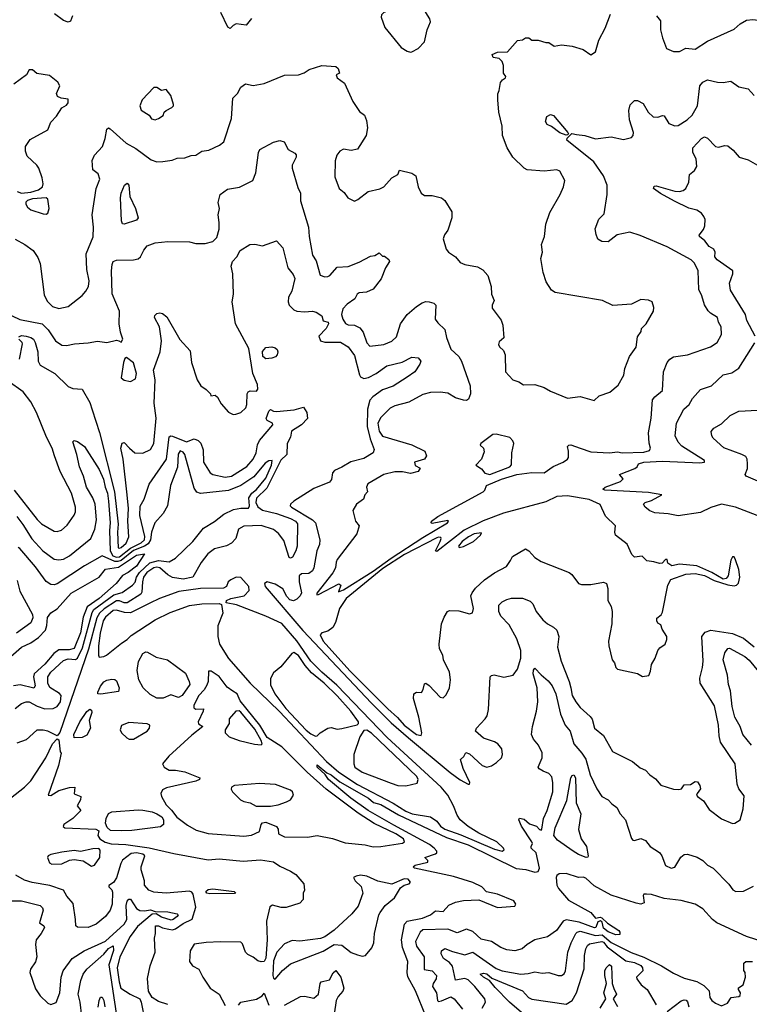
# Model space of a CAD drawing. Extents: x 1552033 to 1694788, y 811965 to 917215.
# Tile 401 of 632: x 1647424 to 1652113, y 842270 to 848599. Entities that reach past the tile are written whole.
import ezdxf

# ---------------------------------------------------------------- set-up
doc = ezdxf.new("R2010")
doc.units = 0

msp = doc.modelspace()

# ---------------------------------------------------------------- linework, layer by layer
at = {"layer": '0CON20XD'}
for points in [[(1649935, 848390), (1649945, 848393.3), (1649985, 848413.8), (1650025, 848457.5), (1650042, 848535), (1650063.8, 848585), (1650060, 848605), (1650033.3, 848645), (1650013.9, 848663.9), (1649975, 848666.2), (1649955, 848680), (1649935, 848684.3), (1649843.6, 848676.4), (1649763.9, 848646.1), (1649750, 848630), (1649747.5, 848615), (1649769.7, 848549.7), (1649875, 848421.2), (1649915, 848396.2), (1649935, 848390)], [(1647395, 847188.8), (1647456.2, 847155), (1647511.4, 847115), (1647540.3, 847070.3), (1647555, 847032.5), (1647580.5, 846830.5), (1647600, 846790), (1647634, 846755), (1647675, 846741.9), (1647736.2, 846755), (1647825, 846825.6), (1647850, 846855), (1647865.7, 846885), (1647870.3, 846920.3), (1647854.4, 846994.4), (1647851.1, 847095), (1647896.4, 847203.6), (1647897.8, 847265), (1647889.2, 847345), (1647915.6, 847515), (1647938.8, 847575), (1647928.8, 847608.8), (1647894.4, 847635), (1647890, 847695), (1647905, 847728.8), (1647955.8, 847785), (1647973.3, 847835), (1647985, 847896.7), (1647995, 847903.8), (1648005, 847898.8), (1648108.9, 847805), (1648171.3, 847771.3), (1648268.3, 847698.3), (1648305, 847686.6), (1648342.9, 847687.1), (1648402.8, 847697.2), (1648435, 847709.2), (1648485, 847711.4), (1648525, 847726.2), (1648555, 847727.9), (1648595, 847753.8), (1648638.4, 847761.6), (1648707, 847793), (1648735, 847813.8), (1648785.6, 847965), (1648794.4, 848095), (1648824, 848125), (1648846, 848165), (1648875, 848186.9), (1648925, 848177.1), (1648995, 848188.6), (1649125, 848242.5), (1649215, 848245.6), (1649251.7, 848258.3), (1649285, 848280), (1649365, 848304), (1649455, 848297.5), (1649470, 848285), (1649480, 848255), (1649457.5, 848245), (1649464, 848225), (1649512, 848192), (1649565, 848072.5), (1649608.3, 848008.3), (1649638.8, 847985), (1649652.3, 847952.3), (1649659.2, 847905), (1649650, 847855), (1649595, 847767.5), (1649555, 847758), (1649505, 847767.5), (1649482, 847755), (1649462, 847728), (1649451.4, 847691.4), (1649448.3, 847588.3), (1649476, 847515), (1649508.3, 847488.3), (1649532.5, 847455), (1649575, 847433.8), (1649597.3, 847442.7), (1649662.5, 847495), (1649738.3, 847511.7), (1649765, 847524), (1649815, 847583.3), (1649853.3, 847605), (1649865, 847632.5), (1649945, 847613.3), (1649970, 847595), (1649984, 847525), (1650005, 847483.8), (1650025, 847470), (1650075, 847469.2), (1650134.2, 847454.2), (1650155, 847436.7), (1650201.2, 847365), (1650202, 847325), (1650175, 847247.5), (1650152.9, 847217.1), (1650145, 847190), (1650164.5, 847124.5), (1650179.2, 847105), (1650225.5, 847075.5), (1650255, 847038), (1650285, 847025.8), (1650365, 847011.2), (1650400.5, 846990.5), (1650433.3, 846955), (1650454, 846885), (1650455.9, 846835.9), (1650473.8, 846795), (1650460, 846765), (1650461.2, 846745), (1650517, 846667), (1650529.2, 846635), (1650535.8, 846555), (1650505, 846529.2), (1650501.3, 846511.3), (1650507, 846497), (1650532.3, 846472.3), (1650543.3, 846445), (1650546.2, 846335), (1650593.9, 846283.9), (1650631.7, 846271.7), (1650661.7, 846251.7), (1650734.2, 846254.2), (1650795, 846236), (1650835, 846212.5), (1650945, 846166), (1651025, 846177.5), (1651115, 846152.5), (1651148.6, 846181.4), (1651215.4, 846204.6), (1651270, 846250), (1651306.6, 846313.4), (1651313, 846357), (1651342.9, 846435), (1651386.6, 846493.4), (1651395, 846560), (1651416.7, 846595), (1651420, 846615), (1651450, 846645), (1651497.5, 846725), (1651499.3, 846749.3), (1651487.5, 846785), (1651465, 846797.5), (1651415, 846800), (1651355, 846770), (1651235, 846761.2), (1651170, 846795), (1650865, 846846.7), (1650841.7, 846861.7), (1650806.2, 846915), (1650788, 846975), (1650773.8, 847065), (1650783.8, 847105), (1650778, 847155), (1650795.8, 847205), (1650805.8, 847285), (1650830, 847360), (1650897.1, 847475), (1650919.2, 847525), (1650928.1, 847565), (1650895, 847626.7), (1650875, 847633.3), (1650795, 847625.8), (1650684.5, 847634.5), (1650666.2, 847645), (1650593.8, 847715), (1650556, 847775), (1650525.8, 847855), (1650524.2, 847915), (1650503.3, 848005), (1650496, 848085), (1650496.4, 848123.6), (1650506, 848145), (1650514.2, 848195), (1650526.8, 848213.2), (1650545.8, 848225), (1650548.8, 848235), (1650533.3, 848255), (1650533.1, 848305), (1650525, 848330), (1650505, 848350), (1650467, 848357), (1650460, 848375), (1650495, 848391.2), (1650558, 848392), (1650622.5, 848465), (1650655, 848470), (1650675, 848482.5), (1650695, 848482.5), (1650715, 848467.5), (1650755, 848467.5), (1650805, 848452.5), (1650825, 848452.5), (1650858.3, 848428.3), (1650905, 848438.8), (1650975, 848430), (1651045, 848406.7), (1651095, 848372.5), (1651125, 848392.5), (1651145, 848467.5), (1651185.5, 848544.5), (1651220.8, 848635)], [(1647763.2, 848625), (1647750, 848590), (1647735, 848582.7), (1647705, 848593.5), (1647647.9, 848637.9)], [(1648913.1, 848606.9), (1648880, 848565), (1648815, 848572.5), (1648795, 848562.5), (1648777, 848543), (1648761.7, 848551.7), (1648716.2, 848645)], [(1651516.2, 848625), (1651542.4, 848592.4), (1651541.1, 848535), (1651553.8, 848483.8), (1651580, 848415), (1651625, 848395.6), (1651664.2, 848395.8), (1651705, 848415.8), (1651765, 848409.2), (1651845, 848462), (1652015, 848537.5), (1652055, 848573.8), (1652095, 848596.2), (1652135, 848600), (1652241.7, 848588.3), (1652276.4, 848623.6)], [(1647408.6, 847495), (1647435, 847483.8), (1647495, 847490.9), (1647545, 847504.7), (1647570, 847525), (1647574, 847545), (1647567.3, 847582.7), (1647548, 847645), (1647534, 847665), (1647471.7, 847721.7), (1647460.8, 847755), (1647461.2, 847785), (1647490.9, 847829.1), (1647605, 847891.2), (1647625, 847940), (1647660.3, 847979.7), (1647695, 848033.3), (1647725, 848050), (1647736.1, 848063.9), (1647735, 848087.5), (1647690, 848095), (1647666.7, 848106.7), (1647661.2, 848125), (1647681.2, 848175), (1647668.1, 848198.1), (1647615, 848240), (1647535, 848253.3), (1647507, 848277), (1647485, 848277.5), (1647467.5, 848245), (1647386.7, 848185)], [(1647322.4, 846722.4), (1647425, 846672.7), (1647567.9, 846645), (1647606.1, 846605), (1647655, 846534.3), (1647695, 846508.1), (1647725, 846504.4), (1647775.6, 846515.6), (1647865, 846521.4), (1647925, 846532.5), (1647985, 846524.2), (1648045, 846538.8), (1648060, 846535), (1648075, 846527.5), (1648085.7, 846545), (1648071.3, 846591.3), (1648063.9, 846645), (1648064.3, 846725), (1648017.2, 846837.2), (1648014.7, 846985), (1648017.8, 847025), (1648025.6, 847044.4), (1648046.4, 847053.6), (1648155, 847055.5), (1648185, 847061.8), (1648200.6, 847075), (1648221.7, 847118.3), (1648244.1, 847145.9), (1648294.1, 847165.9), (1648375, 847173.8), (1648515, 847171.1), (1648555, 847161.8), (1648615, 847161.8), (1648665, 847174.4), (1648690.8, 847199.2), (1648705, 847252.5), (1648706.8, 847295), (1648700, 847345), (1648708.5, 847385), (1648699.3, 847425), (1648712.5, 847475), (1648759.3, 847510.7), (1648836.1, 847523.9), (1648896.8, 847553.2), (1648921.2, 847565), (1648942.1, 847615), (1648957.6, 847745), (1648967.1, 847765), (1649055, 847812.9), (1649095, 847822), (1649122.5, 847815), (1649150, 847765), (1649192.3, 847742.3), (1649201.2, 847731.2), (1649200, 847715), (1649175.6, 847665), (1649174.4, 847644.4), (1649211.1, 847521.1), (1649227.8, 847485), (1649228.8, 847435), (1649280, 847265), (1649284.6, 847205), (1649306.5, 847085), (1649329.7, 847049.7), (1649355, 846956.2), (1649385, 846945.7), (1649405, 846948.6), (1649418, 846955), (1649465, 847008.1), (1649535, 847012.5), (1649605, 847040), (1649678.8, 847078.8), (1649705.8, 847084.2), (1649735, 847100), (1649755, 847080), (1649768.3, 847078.3), (1649797.1, 847057.1), (1649800, 847045), (1649775.7, 847005), (1649747.4, 846932.6), (1649695, 846866.2), (1649651.7, 846848.3), (1649605, 846844.4), (1649593.3, 846835), (1649576.9, 846805), (1649528.9, 846771.1), (1649500.2, 846739.8), (1649492.7, 846705), (1649500.7, 846675), (1649517.1, 846647.1), (1649535, 846637.1), (1649576.5, 846636.5), (1649609.3, 846619.3), (1649630.3, 846590.2), (1649655, 846522), (1649675, 846500), (1649765, 846510.5), (1649815, 846531.9), (1649845, 846560.8), (1649871.5, 846645), (1649914.7, 846705.3), (1649973.4, 846756.6), (1650010, 846780), (1650035, 846787.5), (1650055.9, 846785.9), (1650085, 846778), (1650097.5, 846765), (1650094.6, 846674.6), (1650110.2, 846650.2), (1650155, 846608.8), (1650165.7, 846555.7), (1650195, 846482), (1650245, 846433.5), (1650262.4, 846405), (1650319.7, 846245), (1650321.5, 846195), (1650309.1, 846160.9), (1650295, 846151.9), (1650275.7, 846154.3), (1650225, 846169.1), (1650175, 846198.2), (1650125, 846205.6), (1650065, 846202.2), (1650015, 846190.6), (1649925, 846140), (1649835, 846117.5), (1649805, 846103.3), (1649745, 846043.1), (1649726.1, 846005), (1649733.8, 845955), (1649755, 845923.3), (1649945, 845865.5), (1650027.5, 845825), (1650038.8, 845795), (1650025.7, 845774.3), (1649962, 845755), (1649965, 845733.8), (1649997, 845717), (1649983.9, 845696.1), (1649935, 845682.9), (1649885, 845693.1), (1649835, 845693.1), (1649765, 845676.9), (1649662, 845615), (1649653.1, 845595), (1649658.1, 845565), (1649641.4, 845545), (1649632.9, 845517.1), (1649587.5, 845485), (1649565.8, 845445), (1649581.2, 845375), (1649605.8, 845345), (1649590, 845295), (1649465, 845128.8), (1649457.2, 845112.8), (1649453.3, 845075), (1649436.9, 845043.1), (1649333.8, 844913.8), (1649333.3, 844903.3), (1649345, 844903.8), (1649475, 844972.5), (1649486.7, 844965), (1649471.7, 844921.7), (1649505, 844933.8), (1649695.6, 845054.4), (1649812.1, 845137.9), (1650015, 845270.8), (1650172.5, 845365), (1650180, 845375), (1650175, 845380), (1650075, 845361.2), (1650067.5, 845365), (1650071.2, 845375), (1650112, 845405), (1650403.3, 845565), (1650413.3, 845575), (1650424, 845605), (1650520.6, 845645), (1650618.6, 845675), (1650715, 845688.5), (1650795, 845687.2), (1650852, 845728), (1650916.9, 845755), (1650944.2, 845775), (1650950, 845785), (1650950, 845825), (1650944, 845855), (1650952.5, 845865), (1650966.8, 845866.8), (1651025, 845845.8), (1651095, 845821.4), (1651215, 845814.2), (1651265, 845820.6), (1651295, 845815.7), (1651435, 845819.5), (1651470.7, 845829.3), (1651476.7, 845845), (1651468.3, 845878.3), (1651465.7, 845944.3), (1651483, 846037), (1651490, 846155), (1651505.8, 846175), (1651555.6, 846215), (1651560.6, 846335), (1651585, 846395.8), (1651601.7, 846418.3), (1651625, 846433.1), (1651715, 846444.3), (1651863.1, 846496.9), (1651906, 846525), (1651934.3, 846575), (1651932.5, 846625), (1651915.6, 846655), (1651907.8, 846685), (1651862.4, 846712.4), (1651847.9, 846727.9), (1651825.5, 846765.5), (1651807.8, 846825), (1651787.8, 846865), (1651783.3, 846985), (1651761.1, 847035), (1651738.9, 847055), (1651585, 847138.4), (1651411.7, 847211.7), (1651345, 847233.1), (1651264.5, 847215.5), (1651205, 847172), (1651164.3, 847174.3), (1651139.5, 847189.5), (1651127.7, 847217.7), (1651122, 847255), (1651145, 847316.7), (1651179.5, 847350.5), (1651198.5, 847475), (1651199.5, 847535), (1651175.3, 847595.3), (1651113.3, 847685), (1650940, 847825), (1650941.2, 847838.8), (1650973, 847867), (1651001.2, 847861.2), (1651055, 847854.2), (1651125, 847832.5), (1651225, 847845.5), (1651305, 847828.5), (1651355, 847841.4), (1651365.7, 847855), (1651368.1, 847875), (1651341.8, 847955), (1651337.5, 848015), (1651347.9, 848052.1), (1651375, 848080), (1651395, 848080), (1651431.4, 848061.4), (1651462.9, 848005), (1651495, 847975.7), (1651525, 847971.9), (1651555, 847984.2), (1651565, 847982), (1651595, 847933.1), (1651635, 847917.5), (1651655, 847918.9), (1651712.9, 847955), (1651745.6, 847985), (1651779.5, 848045), (1651795.4, 848175), (1651815, 848198.5), (1651845, 848212.2), (1651907.7, 848197.7), (1651945, 848195.8), (1651995, 848204), (1652045, 848167.5), (1652105, 848154.3), (1652145, 848113.1)], [(1648295, 847956.7), (1648315, 847963.3), (1648345, 847982.5), (1648353.3, 848005), (1648365, 848016.7), (1648402.5, 848035), (1648412.5, 848045), (1648413.3, 848055), (1648395, 848112.5), (1648365, 848150), (1648335, 848143.3), (1648305, 848162.5), (1648287, 848163), (1648210, 848085), (1648196.7, 848045), (1648205, 848017.5), (1648255.9, 847985.9), (1648271.7, 847961.7), (1648295, 847956.7)], [(1650935, 847857.5), (1650895, 847871.4), (1650842.3, 847912.3), (1650813.3, 847925), (1650804, 847945), (1650812.5, 847977.5), (1650835, 847990), (1650855, 847983.3), (1650947.5, 847875), (1650950, 847865), (1650945, 847860), (1650935, 847857.5)], [(1652149.6, 846565), (1652097.1, 846665), (1652087.5, 846705), (1651991.4, 846861.4), (1651985.4, 846905), (1652007.5, 846965), (1652006.7, 846985), (1651905.6, 847055), (1651891.4, 847075), (1651894.2, 847105), (1651885.7, 847125), (1651855, 847140.6), (1651827.5, 847177.5), (1651792, 847205), (1651790, 847215), (1651818.5, 847251.5), (1651826.9, 847275), (1651829.4, 847315), (1651819.5, 847335), (1651805, 847355.4), (1651775, 847374.6), (1651725, 847387.3), (1651632, 847432), (1651541.5, 847481.5), (1651497.6, 847515), (1651501.2, 847528.8), (1651515, 847531.2), (1651635, 847497.7), (1651664.4, 847495.6), (1651688.7, 847501.3), (1651705.8, 847514.2), (1651723.8, 847555), (1651728.8, 847605), (1651759.7, 847630.3), (1651775.7, 847655), (1651771.4, 847705), (1651750, 847745), (1651750, 847775), (1651806, 847835), (1651825.7, 847845.7), (1651845, 847838), (1651895, 847783.8), (1651915, 847780), (1651955, 847791.4), (1651975, 847787.5), (1652009.7, 847759.7), (1652047.5, 847715), (1652105, 847698), (1652165, 847664.4)], [(1648095, 847284.1), (1648085, 847288.2), (1648077.3, 847307.3), (1648071.4, 847455), (1648076.9, 847485), (1648097.8, 847535), (1648115, 847549.2), (1648124.4, 847535), (1648132.1, 847462.1), (1648167.1, 847385), (1648185.7, 847325), (1648175, 847310.5), (1648095, 847284.1)], [(1647595, 847350), (1647605, 847356.7), (1647614.2, 847385), (1647605.6, 847445), (1647595, 847454.2), (1647506.8, 847446.8), (1647475, 847438.2), (1647463.9, 847426.1), (1647463.8, 847413.8), (1647474.4, 847395), (1647495, 847376.9), (1647575, 847350.8), (1647595, 847350)], [(1647418.9, 846561.1), (1647435, 846568.3), (1647465.8, 846564.2), (1647495, 846556.8), (1647511.8, 846545), (1647523.8, 846525), (1647540.5, 846465), (1647542.2, 846405), (1647555, 846378.9), (1647650.6, 846325), (1647735, 846240.6), (1647765, 846229.4), (1647825.7, 846225), (1647875, 846138.1), (1647888.9, 846091.1), (1647936.7, 845945), (1648034.2, 845565), (1648056.2, 845356.2), (1648051.9, 845305), (1648057.5, 845205), (1648065, 845201.8), (1648075, 845207.5), (1648107.5, 845235), (1648126, 845275), (1648118, 845375), (1648122.5, 845457.5), (1648115.6, 845544.4), (1648088.2, 845775), (1648074.2, 845845.8), (1648083.1, 845876.9), (1648095, 845881.2), (1648130, 845845), (1648164.5, 845814.5), (1648215, 845813.5), (1648265, 845836.9), (1648286.9, 845875), (1648301.9, 846038.1), (1648288.7, 846135), (1648295.3, 846285.3), (1648283.8, 846346.2), (1648325.6, 846465), (1648334.5, 846535), (1648321.4, 846625), (1648291.3, 846685), (1648293.1, 846696.9), (1648305, 846710), (1648325, 846715.5), (1648340.9, 846710.9), (1648370, 846690), (1648453.9, 846543.9), (1648519.7, 846469.8), (1648527.4, 846395), (1648565, 846284), (1648587.5, 846245), (1648623, 846223), (1648650, 846195), (1648651.7, 846181.7), (1648680, 846185), (1648695, 846172.5), (1648719.3, 846129.3), (1648765, 846077.5), (1648795, 846062.5), (1648813, 846063), (1648845.8, 846074.2), (1648877.5, 846105), (1648884.2, 846125), (1648885.5, 846194.5), (1648891.8, 846208.2), (1648905, 846213.3), (1648945, 846211.4), (1648955.3, 846224.7), (1648951.2, 846255), (1648922, 846325), (1648896.7, 846485), (1648811.2, 846645), (1648790.3, 846785), (1648797.2, 846835), (1648794.7, 846964.7), (1648783.6, 847015), (1648791.4, 847045), (1648819.2, 847075), (1648840, 847115), (1648902.5, 847155), (1648935, 847156.2), (1648985, 847146.2), (1649075, 847177.5), (1649115, 847132.5), (1649147.8, 847005), (1649181.7, 846961.7), (1649191.9, 846935), (1649173.1, 846855), (1649151.7, 846815), (1649149.8, 846785), (1649156.1, 846765), (1649185, 846734.6), (1649205, 846725.9), (1649255, 846721.9), (1649305, 846726.5), (1649329.8, 846719.8), (1649365, 846695.8), (1649374.5, 846664.5), (1649405.7, 846655), (1649408.5, 846645), (1649394.3, 846615), (1649346.7, 846565), (1649358, 846535), (1649385, 846526.5), (1649485, 846526.2), (1649535, 846496), (1649575, 846440), (1649607.3, 846317.3), (1649615, 846304.4), (1649635, 846293.8), (1649665, 846300), (1649715, 846324.3), (1649784.2, 846375), (1649882.4, 846397.6), (1649945, 846429.4), (1649985, 846426.7), (1650002.5, 846405), (1649995.6, 846385), (1649964.1, 846335.9), (1649915, 846300.6), (1649825, 846244.1), (1649755, 846220.3), (1649692.8, 846175), (1649675, 846152.7), (1649659.5, 846095), (1649657.1, 845985), (1649677, 845905), (1649702.5, 845837.5), (1649696.2, 845815), (1649635, 845778.4), (1649552, 845758), (1649495, 845723.1), (1649447.4, 845702.6), (1649434, 845686), (1649426.9, 845643.1), (1649413.8, 845626.2), (1649315, 845585.3), (1649185, 845505.3), (1649164.4, 845485), (1649162.5, 845475), (1649171.2, 845465), (1649305.5, 845385.5), (1649325.3, 845365), (1649353.3, 845255), (1649351.6, 845225), (1649333.8, 845186.2)], [(1647422.5, 846417.5), (1647441.2, 846515), (1647440, 846525), (1647417.5, 846545)], [(1652192.1, 845402.1), (1652024, 845466), (1651935, 845484.7), (1651865, 845462.7), (1651798.9, 845431.1), (1651655, 845409.8), (1651592.3, 845422.3), (1651505, 845428.9), (1651472.5, 845442.5), (1651442.5, 845465), (1651432.5, 845485), (1651442.5, 845495), (1651485, 845509.4), (1651550, 845545), (1651465, 845560.6), (1651185, 845574.2), (1651172.3, 845582.3), (1651186.7, 845595), (1651285, 845630), (1651301.7, 845648.3), (1651277.5, 845675), (1651377.5, 845715), (1651392.5, 845725), (1651400, 845745), (1651435, 845754.4), (1651555, 845760.6), (1651795, 845750.5), (1651824, 845755), (1651824.2, 845765), (1651678.5, 845858.5), (1651654.5, 845884.5), (1651636.8, 845925), (1651644.6, 846005), (1651691.5, 846095), (1651725.6, 846125), (1651746.9, 846165), (1651798.7, 846221.3), (1651870, 846245), (1651945, 846315.6), (1652000.2, 846329.8), (1652045, 846358.6), (1652147.2, 846522.8)], [(1649005, 846418.9), (1648986.7, 846435), (1648983.7, 846466.3), (1649005, 846492.1), (1649045, 846496.2), (1649065, 846491.1), (1649079.2, 846479.2), (1649083.3, 846465), (1649079.1, 846445), (1649067.4, 846432.6), (1649045, 846424), (1649005, 846418.9)], [(1648135, 846274), (1648168.8, 846291.2), (1648175.4, 846325), (1648155, 846393.8), (1648111.2, 846428.8), (1648099.3, 846420.7), (1648090, 846395), (1648076.4, 846296.4), (1648095, 846281.2), (1648135, 846274)], [(1647389.1, 845575), (1647536.2, 845386.2), (1647565, 845359.6), (1647645, 845311.4), (1647665, 845309.4), (1647692.4, 845317.6), (1647728.9, 845351.1), (1647775, 845414.2), (1647783.5, 845435), (1647783.6, 845465), (1647756.1, 845555), (1647684.7, 845694.7), (1647646.7, 845795), (1647632.2, 845845), (1647596.8, 845915), (1647532.6, 846075), (1647495, 846143.8), (1647446.6, 846206.6), (1647349.6, 846275)], [(1647404.7, 845405), (1647444.9, 845354.9), (1647502.5, 845262.5), (1647572.9, 845185), (1647645, 845131.5), (1647675, 845126.8), (1647705, 845132.7), (1647745, 845153.9), (1647881.5, 845265), (1647907.2, 845325), (1647917.8, 845385), (1647910, 845485), (1647894.8, 845525), (1647852.7, 845595), (1647833.9, 845665), (1647807.6, 845725), (1647791.8, 845805), (1647766.2, 845885), (1647775, 845893.8), (1647795, 845888), (1647840, 845855), (1647935, 845707.1), (1647963.3, 845645), (1647972.5, 845595), (1647988, 845555), (1647994, 845505), (1648005.1, 845365.1), (1648000.3, 845315), (1648005.8, 845185), (1648022.5, 845152.5), (1648045, 845144.4), (1648065, 845146.3), (1648135, 845202.8), (1648205, 845235.6), (1648226.1, 845255), (1648227.6, 845277.7), (1648196.7, 845413.3), (1648198, 845472), (1648223, 845517), (1648256.7, 845613.3), (1648367.5, 845775), (1648385, 845917.1), (1648395, 845924.5), (1648405, 845922.7), (1648495, 845884.8), (1648545, 845905.5), (1648570.8, 845895), (1648587.4, 845877.4), (1648603.8, 845833.8), (1648604.5, 845755), (1648647.4, 845687.4), (1648665.8, 845675.8), (1648745, 845659.6), (1648785, 845664.2), (1648882.6, 845727.4), (1648924.7, 845775), (1648943.3, 845815), (1648952.4, 845867.6), (1648964.6, 845895.4), (1649050, 845995), (1649047.5, 846005), (1649015, 846022), (1649007.1, 846035), (1649025, 846083.3), (1649035, 846093.3), (1649055, 846082.9), (1649075, 846080.9), (1649188.6, 846091.4), (1649248.3, 846108.3), (1649268.8, 846075), (1649273.3, 846035), (1649234.3, 845995.7), (1649171.2, 845955), (1649163.8, 845915), (1649142.5, 845875), (1649140.6, 845805), (1649101.9, 845768.1), (1649011.4, 845588.6), (1648946.3, 845523.7), (1648941.6, 845495), (1648955, 845467.7), (1648985, 845447.4), (1649074.5, 845425), (1649164, 845394), (1649197.2, 845375), (1649208.7, 845358.7), (1649206.2, 845215), (1649197.9, 845185), (1649176.2, 845145), (1649165, 845137.5), (1649155, 845141.4), (1649121.4, 845251.4), (1649086.7, 845296.7), (1649055, 845323), (1648975, 845348.9), (1648865, 845342.7), (1648831.1, 845325), (1648812.2, 845265), (1648785, 845235.5), (1648753.1, 845216.9), (1648675, 845199.1), (1648633.9, 845166.1), (1648590.5, 845109.5), (1648535.6, 845015), (1648475, 845002.7), (1648405, 845014.2), (1648375, 845031), (1648325, 845075.3), (1648305, 845080.7), (1648285, 845075.8), (1648241, 845045), (1648219.3, 845015), (1648212.1, 844985), (1648209.6, 844920.4), (1648202.5, 844907.5), (1648115, 844851.7), (1648095, 844850.4), (1648065, 844863.5), (1648045, 844864.8), (1647966.8, 844813.2), (1647937.3, 844785), (1647919.8, 844755), (1647865.9, 844554.1), (1647682.1, 844017.9), (1647665, 843996.2), (1647605.3, 844025.3), (1647575, 844032.7), (1647535, 844032.2), (1647465, 843970.9), (1647405, 843949.4)], [(1652232.5, 845605), (1652092.5, 845665), (1652086.2, 845676.2), (1652100.6, 845715), (1652101.3, 845745), (1652098.8, 845775), (1652090.6, 845790.6), (1652065.7, 845805), (1651948.1, 845848.1), (1651880.2, 845910.2), (1651871.4, 845925), (1651868.3, 845951.7), (1651885.6, 845974.4), (1651935, 846001.9), (1651990, 846055), (1652045, 846082.9), (1652165, 846090)], [(1650445, 845674.8), (1650573.8, 845725), (1650585, 845737.5), (1650586.2, 845815), (1650600, 845875), (1650592.7, 845892.7), (1650572.9, 845912.9), (1650485.8, 845935.8), (1650465, 845932), (1650386.7, 845875), (1650383.8, 845865), (1650404.4, 845844.4), (1650408.7, 845821.3), (1650390.8, 845775), (1650354.2, 845735), (1650391.7, 845711.7), (1650412.5, 845685), (1650445, 845674.8)], [(1647395, 844172.2), (1647435.3, 844204.7), (1647464.7, 844215.3), (1647485, 844214.5), (1647536.7, 844186.7), (1647585, 844170.2), (1647638.9, 844171.1), (1647665, 844184.6), (1647686.2, 844215), (1647690.5, 844255), (1647678.9, 844268.9), (1647617.2, 844307.2), (1647603.8, 844335), (1647604.7, 844375), (1647625, 844405.3), (1647705, 844480.8), (1647735, 844490.4), (1647782.8, 844487.2), (1647795, 844494.8), (1647827.8, 844562.2), (1647890.4, 844789.6), (1647901.2, 844808.8), (1648028.7, 844901.3), (1648081.6, 844918.4), (1648149.7, 844965), (1648165, 844983.2), (1648175.1, 845015), (1648193.4, 845045), (1648261.1, 845108.9), (1648315, 845123.5), (1648385, 845114), (1648425, 845137.3), (1648535.9, 845245), (1648605, 845331.3), (1648675, 845374.6), (1648735, 845421.6), (1648799, 845451), (1648845, 845459.3), (1648895, 845458.4), (1648900.5, 845475), (1648897, 845525), (1648914.9, 845555.1), (1648945, 845579), (1649005, 845651.6), (1649042.7, 845735), (1649046.6, 845766.6), (1649025, 845763.5), (1649000.8, 845749.2), (1648928.8, 845661.2), (1648845, 845604.4), (1648765, 845573.7), (1648585, 845553.9), (1648562.5, 845562.5), (1648545, 845588.6), (1648484.4, 845805), (1648475, 845819.5), (1648455, 845827.4), (1648443.4, 845806.6), (1648437.4, 845722.6), (1648392.5, 845605), (1648372.9, 845475), (1648345.4, 845425), (1648293.4, 845365), (1648270.5, 845305), (1648265.6, 845255), (1648249.3, 845230.7), (1648225, 845214.8), (1648155, 845187.1), (1648075, 845123), (1648055, 845116.1), (1648035, 845117.6), (1647955, 845153), (1647841, 845089), (1647665, 844973.8), (1647645, 844966.5), (1647625, 844968.2), (1647595, 844988.9), (1647525, 845082.2), (1647425, 845199.2), (1647415, 845207.5)], [(1650005, 843997.5), (1650007.5, 844015), (1649988.1, 844115), (1649954.2, 844235), (1649956.2, 844265), (1649974.2, 844275.8), (1650006.7, 844275), (1650017.1, 844292.9), (1650025, 844330), (1650035, 844333.8), (1650055, 844320), (1650125, 844244.4), (1650145, 844240.8), (1650165, 844260), (1650185.7, 844305), (1650191.9, 844355), (1650185.6, 844405.6), (1650147.5, 844485), (1650142.5, 844515), (1650121.9, 844555), (1650118.6, 844585), (1650134.5, 844715.5), (1650151.7, 844758.3), (1650173.8, 844795), (1650185, 844801.2), (1650245, 844800), (1650315, 844780), (1650333.9, 844786.1), (1650340, 844815), (1650323.8, 844895), (1650331.2, 844915), (1650353.8, 844945), (1650410.7, 844999.3), (1650475.4, 845044.6), (1650552, 845085), (1650577.1, 845122.9), (1650590.4, 845149.6), (1650675, 845197.5), (1650696.1, 845186.1), (1650735, 845141.4), (1650775, 845117.5), (1650955, 845046.2), (1650972.7, 845032.7), (1651015.7, 844975.7), (1651035, 844969.2), (1651095, 844967.8), (1651175, 844982.9), (1651194.5, 844974.5), (1651202.6, 844942.6), (1651204.2, 844865), (1651225, 844827.5), (1651232, 844795), (1651230, 844715), (1651208, 844605), (1651210, 844575), (1651231.4, 844485), (1651246, 844465), (1651254.3, 844434.3), (1651265, 844423.8), (1651395, 844396.7), (1651427, 844377), (1651466.4, 844383.6), (1651478.3, 844411.7), (1651483.8, 844455), (1651508, 844495), (1651523.8, 844545), (1651537.7, 844562.3), (1651572.5, 844585), (1651583.3, 844615), (1651582, 844635), (1651551.7, 844681.7), (1651545, 844710), (1651525, 844720), (1651517.5, 844735), (1651518.3, 844751.7), (1651546.4, 844773.6), (1651555, 844790), (1651589.6, 844965), (1651608.9, 845001.1), (1651705, 845034.6), (1651765, 845038.9), (1651825.8, 845025.8), (1651887.5, 844995), (1651975, 844966), (1652015, 844961.2), (1652030, 844965), (1652043.6, 844976.4), (1652052.5, 845015), (1652046.2, 845065), (1652025, 845127.5), (1652015, 845147.5), (1652005, 845147.5), (1651994.4, 845125), (1651976.5, 845023.5), (1651965, 845008), (1651945, 845003.3), (1651872.5, 845045), (1651775, 845088.8), (1651665, 845100), (1651615, 845088.8), (1651590, 845105), (1651585, 845130), (1651575, 845130), (1651553.6, 845106.4), (1651535, 845103.8), (1651500, 845115), (1651455, 845120), (1651425, 845151.2), (1651375, 845144), (1651357.5, 845162.5), (1651328.8, 845228.8), (1651252.5, 845285), (1651248, 845305), (1651253.8, 845345), (1651188.3, 845408.3), (1651155, 845482), (1651084.3, 845515), (1650945, 845538.9), (1650874.9, 845535.1), (1650805, 845501), (1650532.2, 845427.8), (1650401.7, 845378.3), (1650281, 845319), (1650105, 845180.8), (1650096.7, 845185), (1650126, 845246), (1650133.3, 845265), (1650130, 845270), (1650115, 845273.8), (1650105, 845269.2), (1649897.5, 845162.5), (1649758.6, 845071.4), (1649521.7, 844878.3), (1649479.1, 844815), (1649454.4, 844725), (1649436.9, 844693.1), (1649405, 844669.2), (1649365, 844658.8), (1649354.4, 844645.6), (1649374.3, 844605), (1649545, 844413.1), (1649789.4, 844169.4), (1649852.9, 844112.9), (1649895, 844065.2), (1649975, 844004.2), (1650005, 843997.5)], [(1650247.5, 845207.5), (1650275, 845212.5), (1650341.2, 845245), (1650386, 845285), (1650391.7, 845301.7), (1650344.4, 845295), (1650307.1, 845275), (1650268.1, 845245), (1650244.4, 845215), (1650247.5, 845207.5)], [(1647367.1, 844505), (1647435, 844566.2), (1647495, 844593.5), (1647545, 844629), (1647588.8, 844675), (1647598.6, 844705), (1647603.3, 844756.7), (1647623.9, 844786.1), (1647665, 844812.5), (1647755, 844913.4), (1647935, 845015.8), (1647975, 845066.7), (1648059.8, 845080.2), (1648175, 845157), (1648225.4, 845165.4), (1648175, 845085.8), (1648120, 845045), (1648084.4, 845025.6), (1648044.7, 844975), (1647935, 844879.5), (1647857.9, 844825), (1647830.8, 844759.2), (1647815, 844657.9), (1647775, 844557.7), (1647741, 844549), (1647675, 844548), (1647644.1, 844525.9), (1647585, 844456.6), (1647516.7, 844395), (1647511.9, 844375), (1647523.4, 844316.6), (1647515, 844302.1), (1647427.2, 844322.8), (1647385, 844317.6)], [(1649333.8, 845186.2), (1649314.2, 845075.8), (1649305, 845056.9), (1649281.5, 845038.5), (1649235, 845036.9), (1649220.6, 845025), (1649220.8, 844985), (1649235.4, 844915.4), (1649226.2, 844895), (1649205, 844874.5), (1649184.3, 844864.3), (1649159.5, 844869.5), (1649141, 844891), (1649115, 844940), (1649065, 844970.8), (1649015, 844986.7), (1648997.5, 844975), (1649002, 844955), (1649242.7, 844672.7), (1649685.6, 844205.6), (1649810.6, 844080.6), (1649922.2, 843982.2), (1650191, 843761), (1650255, 843713), (1650305, 843684.3), (1650314.5, 843685.5), (1650315.7, 843695), (1650274, 843785), (1650256.1, 843843.9), (1650277.3, 843862.7), (1650291.4, 843888.6), (1650315, 843880.5), (1650395, 843804.7), (1650425, 843794.5), (1650455, 843803.3), (1650488, 843825), (1650520, 843855), (1650527.5, 843875), (1650522.7, 843912.7), (1650496.2, 843945), (1650475, 843958.1), (1650405, 843980.6), (1650353.8, 844025), (1650358.8, 844045), (1650414.3, 844105), (1650428.6, 844125), (1650435.8, 844165), (1650446.7, 844375), (1650456, 844384), (1650472.9, 844387.1), (1650535, 844373.6), (1650594.6, 844385.4), (1650622.9, 844425), (1650645.2, 844495), (1650645.2, 844545.2), (1650618.9, 844618.9), (1650569, 844709), (1650515.5, 844765), (1650502.2, 844795), (1650503.7, 844836.3), (1650525, 844857.5), (1650555, 844873.3), (1650585, 844880.5), (1650655, 844881.1), (1650705, 844861.8), (1650720.8, 844845), (1650743.8, 844795), (1650785, 844741.9), (1650815, 844715.5), (1650855.4, 844695.4), (1650875.7, 844675), (1650888.1, 844635), (1650879.2, 844565), (1650903.3, 844475), (1650955.6, 844345), (1650965.5, 844305), (1650975.4, 844255.4), (1650998.1, 844215), (1651025, 844178), (1651090.3, 844120.3), (1651102.1, 844102.1), (1651118, 844045), (1651175, 843998.8), (1651234.2, 843895), (1651361.1, 843831.1), (1651411.1, 843791.1), (1651446.2, 843775), (1651474.4, 843744.4), (1651510.6, 843720.6), (1651545, 843678.1), (1651625, 843653.6), (1651659.6, 843650.4), (1651676.2, 843655), (1651695, 843680), (1651735.8, 843684.2), (1651765, 843703.3), (1651780.7, 843700.7), (1651795, 843677.5), (1651800, 843655), (1651776.7, 843625), (1651773.3, 843615), (1651778.8, 843605), (1651817.7, 843577.7), (1651855, 843521.5), (1651933.4, 843463.4), (1652005, 843433.3), (1652020, 843435), (1652053.8, 843456.2), (1652072.9, 843527.1), (1652079.5, 843610.5), (1652046.1, 843656.1), (1652035.5, 843685), (1652022.2, 843815), (1651928.4, 843955), (1651919.6, 843995), (1651915.4, 844065), (1651888.6, 844188.6), (1651796.9, 844335), (1651793.8, 844366.2), (1651812.5, 844435), (1651816.2, 844475), (1651808.2, 844635), (1651828.5, 844661.5), (1651865, 844675.9), (1652005, 844653.2), (1652075, 844624.2), (1652145, 844567.1)], [(1650525, 843254.6), (1650537, 843263), (1650532.5, 843275), (1650491.1, 843315), (1650375, 843370.6), (1650305, 843412.3), (1650253.8, 843455), (1650234.5, 843485), (1650212.7, 843545), (1650174.7, 843615), (1650133, 843665), (1649785.3, 843985), (1649461.2, 844321.2), (1649364.8, 844405), (1649294.8, 844475), (1649205.8, 844605.8), (1649108.7, 844718.7), (1649006.2, 844766.2), (1648818.2, 844838.2), (1648750.7, 844850.7), (1648752.5, 844865), (1648781.3, 844878.7), (1648867.5, 844895), (1648899.1, 844930.9), (1648896, 844956), (1648845, 845013.1), (1648815, 845015.8), (1648780.3, 844999.7), (1648764, 844985), (1648752.5, 844955), (1648734.7, 844945.3), (1648585, 844943.6), (1648447.2, 844922.8), (1648321.4, 844878.6), (1648260.8, 844849.2), (1648135, 844786.2), (1648098, 844788), (1648045, 844803.9), (1648025, 844801.9), (1647975, 844759.1), (1647959.7, 844735), (1647941.7, 844655), (1647929.6, 844575), (1647930, 844515), (1647935, 844502.5), (1647965, 844506), (1647981.2, 844515), (1648077.9, 844592.1), (1648115, 844614.4), (1648139.3, 844640.7), (1648295, 844741), (1648390.8, 844789.2), (1648515, 844834.3), (1648593.8, 844843.8), (1648705.8, 844845.8), (1648720, 844840), (1648730, 844785), (1648696.2, 844703.8), (1648696.5, 844635), (1648708, 844585), (1648765, 844492.2), (1648905.2, 844335), (1649092.5, 844152.5), (1649395, 843830.9), (1649475, 843763), (1649595, 843682.4), (1649825, 843562.6), (1649905, 843510.8), (1649946.1, 843493.9), (1650065, 843474.7), (1650105, 843447.6), (1650127.8, 843415), (1650155, 843396.2), (1650259.8, 843359.8), (1650475, 843268.1), (1650525, 843254.6)], [(1647408.3, 844995), (1647424.7, 844925), (1647506.9, 844775), (1647508.5, 844755), (1647495, 844722), (1647403.5, 844656.5)], [(1652126, 843935), (1652070.9, 844005), (1652054.7, 844055), (1652019.8, 844115), (1652002.8, 844185), (1651992.4, 844285), (1651978.5, 844325), (1651973.4, 844385), (1651945.3, 844485), (1651955, 844530), (1651975, 844558), (1651985, 844558.6), (1652085, 844506.4), (1652112.4, 844482.4), (1652190, 844385)], [(1648305, 844238.3), (1648261.5, 844261.5), (1648216.7, 844305), (1648188.8, 844355), (1648177.8, 844415), (1648186.7, 844473.3), (1648215, 844525.4), (1648235, 844535.4), (1648245, 844533.2), (1648300.8, 844500.9), (1648374, 844484), (1648489, 844399), (1648514.1, 844345), (1648516.6, 844325), (1648467, 844255), (1648445, 844243.2), (1648395, 844259.3), (1648345, 844239), (1648305, 844238.3)], [(1649325, 843994.4), (1649335, 843996), (1649355, 844015.8), (1649405, 844045.7), (1649425, 844048.6), (1649465, 844039.2), (1649495, 844044.2), (1649592.5, 844067.5), (1649601.2, 844075), (1649601.4, 844085), (1649553, 844155), (1649465, 844252.2), (1649381.3, 844335), (1649300, 844400), (1649257.7, 844447.7), (1649215, 844513), (1649185, 844530.7), (1649172.2, 844525), (1649101.2, 844438.8), (1649055, 844401.8), (1649035.5, 844365), (1649036.1, 844323.9), (1649062.7, 844265), (1649135, 844171.4), (1649265, 844032.6), (1649295, 844007.9), (1649325, 843994.4)], [(1649695, 843281.8), (1649745, 843284.3), (1649883.5, 843306.5), (1649896.4, 843315), (1649889.5, 843335), (1649841.2, 843365), (1649702.5, 843432.5), (1649598.5, 843498.5), (1649393.4, 843653.4), (1649271.8, 843761.8), (1649107.8, 843925), (1649015, 843984.3), (1648967.2, 844065), (1648840.8, 844220.8), (1648821, 844265), (1648793.1, 844283.1), (1648757.9, 844307.9), (1648705, 844378), (1648655, 844410.9), (1648638, 844412), (1648634.7, 844345.3), (1648627.3, 844322.7), (1648609, 844291), (1648575.7, 844255), (1648543.6, 844193.6), (1648542.5, 844175), (1648555, 844166.7), (1648605, 844170), (1648603.3, 844155), (1648570, 844085), (1648573.6, 844073.6), (1648600, 844055), (1648529.2, 844000.8), (1648383.1, 843865), (1648342, 843815), (1648353.3, 843795), (1648385, 843776.2), (1648425.9, 843775.9), (1648485, 843763.8), (1648582.5, 843725), (1648580, 843715), (1648556.7, 843705), (1648368.2, 843661.8), (1648341.7, 843648.3), (1648330.9, 843625), (1648335.9, 843605), (1648365, 843553.3), (1648399.1, 843519.1), (1648433.3, 843473.3), (1648502.1, 843422.1), (1648558.6, 843388.6), (1648635, 843368.5), (1648865, 843352), (1648912.7, 843357.3), (1648965, 843382), (1648974.7, 843425), (1648985, 843436.5), (1649005, 843441.3), (1649073.3, 843413.3), (1649085.6, 843395), (1649088, 843365), (1649125, 843347.1), (1649274.1, 843344.1), (1649335, 843356), (1649435, 843335.6), (1649515, 843309), (1649645, 843294.8), (1649695, 843281.8)], [(1650033.2, 842195), (1649967, 842357), (1649917.9, 842447.9), (1649913.8, 842475), (1649918.4, 842545), (1649883.7, 842635), (1649877.5, 842685), (1649897.5, 842785), (1649913.8, 842805), (1650012.5, 842825), (1650063.7, 842846.3), (1650095, 842870.8), (1650145, 842866.2), (1650181.5, 842908.5), (1650225, 842926.2), (1650275, 842937.5), (1650375, 842940.8), (1650495, 842892.5), (1650605, 842902), (1650612, 842915), (1650599.5, 842935), (1650495, 842978.9), (1650423.8, 842993.8), (1650393.5, 843025), (1650335, 843052.7), (1650211.9, 843091.9), (1649962, 843145), (1649953.3, 843155), (1649965.8, 843164.2), (1650047.5, 843185), (1650046.7, 843195), (1650027.5, 843215), (1650095, 843236.9), (1650105.6, 843245), (1650103.6, 843255), (1650087.8, 843275), (1650057.3, 843297.3), (1649828.4, 843421.6), (1649663.8, 843515), (1649551.5, 843595), (1649408.8, 843715), (1649387.3, 843747.3), (1649335, 843793.8), (1649335, 843808.8), (1649397.5, 843757.5), (1649425.4, 843745), (1649481.1, 843701.1), (1649665, 843595.9), (1649696.7, 843566.7), (1649744.5, 843555), (1649857.3, 843487.3), (1650167.7, 843342.3), (1650305, 843294.8), (1650615, 843143.4), (1650676.9, 843136.9), (1650735, 843120.4), (1650755, 843124.5), (1650763.8, 843145), (1650743.4, 843243.4), (1650711.2, 843275), (1650710, 843285), (1650720, 843305), (1650716.2, 843315), (1650649.2, 843415), (1650631.2, 843455), (1650635, 843465.8), (1650665, 843459.4), (1650700.8, 843430.8), (1650746, 843415), (1650765, 843394.2), (1650775, 843390), (1650779.2, 843395), (1650789.4, 843465), (1650814.1, 843515), (1650849.7, 843635), (1650850, 843695), (1650843.1, 843733.1), (1650824.6, 843754.6), (1650787.9, 843767.9), (1650762.9, 843782.9), (1650756.5, 843795), (1650781.4, 843855), (1650782.3, 843887.7), (1650758.5, 843935), (1650726, 843975), (1650713.8, 844005), (1650718.8, 844055), (1650744.4, 844155), (1650753.1, 844215), (1650749.7, 844305), (1650723, 844395), (1650725, 844418.6), (1650735, 844430), (1650775, 844387.1), (1650820.3, 844350.3), (1650846.4, 844316.4), (1650869, 844265), (1650898.4, 844135), (1650930, 844065), (1650961.8, 844025), (1650984.8, 843945), (1651036.8, 843885), (1651061.5, 843845), (1651090.6, 843745), (1651132.9, 843655), (1651166, 843605), (1651205.5, 843585.5), (1651229.6, 843559.6), (1651260.5, 843535), (1651282.9, 843495), (1651317.1, 843455), (1651355, 843336.7), (1651364, 843325), (1651375, 843322.5), (1651415, 843337.1), (1651445, 843324.2), (1651475, 843285.7), (1651535.6, 843245.6), (1651550, 843225), (1651575, 843163.3), (1651610, 843145), (1651635, 843151.2), (1651673.4, 843216.6), (1651695, 843234), (1651715, 843235.8), (1651776.6, 843216.6), (1651813.8, 843195), (1651845, 843164), (1651881.2, 843145), (1651982.1, 843042.1), (1652006.4, 843006.4), (1652025.5, 842995.5), (1652075, 842996.7), (1652139.8, 843030.2)], [(1647945, 844264.5), (1647926.7, 844265), (1647925.7, 844275.7), (1647943, 844315), (1647965, 844342.1), (1647985, 844353.4), (1648015, 844359.5), (1648035, 844357.7), (1648045, 844350.5), (1648063.1, 844305), (1648059.2, 844280.9), (1647945, 844264.5)], [(1647775, 843984.2), (1647771.8, 844005), (1647810, 844085), (1647855, 844151.4), (1647875, 844167.1), (1647885, 844160), (1647887.7, 844145), (1647870, 844095), (1647878.8, 844045), (1647855, 844000), (1647825, 843984.3), (1647775, 843984.2)], [(1648975, 843938.9), (1648981.1, 843945), (1648975.2, 843965), (1648935, 844038.7), (1648845, 844148.1), (1648835, 844156.5), (1648813.3, 844155), (1648769.2, 844105), (1648770, 844075), (1648743.8, 844035), (1648744, 844015), (1648770.2, 843990.2), (1648835, 843965.6), (1648932.1, 843942.1), (1648975, 843938.9)], [(1648155, 843974.8), (1648242.8, 844025), (1648259.1, 844045), (1648260, 844065), (1648242.2, 844072.2), (1648125, 844081.4), (1648078.3, 844061.7), (1648068.8, 844035), (1648078.8, 844015), (1648112.2, 843982.2), (1648127.5, 843975), (1648155, 843974.8)], [(1649905, 843674), (1649977.9, 843692.1), (1649985.5, 843714.5), (1649976, 843735), (1649685, 844014.2), (1649655, 844032.3), (1649635, 844030.8), (1649610.6, 843989.4), (1649571.9, 843875), (1649571.5, 843815), (1649578.5, 843795), (1649625, 843763), (1649811.3, 843691.3), (1649855, 843677.5), (1649905, 843674)], [(1647365, 843595.3), (1647455, 843665.2), (1647495, 843707.3), (1647592.7, 843855), (1647634.5, 843945), (1647665, 843977.5), (1647675, 843970), (1647683.9, 843893.9), (1647690, 843885), (1647672.7, 843805), (1647606.7, 843615), (1647625, 843612.5), (1647675, 843644.5), (1647745, 843664.4)], [(1651065, 843214.6), (1651015, 843232.4), (1650980.5, 843255), (1650881, 843325), (1650855.6, 843355), (1650865.8, 843404.2), (1650940.5, 843579.5), (1650965.3, 843725), (1650975, 843741.2), (1650985, 843745.7), (1650995.3, 843725.3), (1650999.3, 843565), (1651029.5, 843495), (1651014.8, 843394.8), (1651031.5, 843335), (1651067.3, 843285), (1651078.1, 843225), (1651074.2, 843215.8), (1651065, 843214.6)], [(1648944.2, 843544.2), (1649035, 843544.6), (1649085, 843553.3), (1649139.2, 843570.8), (1649165, 843585.6), (1649184.4, 843615), (1649176.9, 843635), (1649165, 843646.2), (1649067.6, 843682.4), (1648965, 843689.5), (1648805, 843676.3), (1648785.8, 843665), (1648782.3, 843652.3), (1648792.5, 843635), (1648842.5, 843585), (1648864.1, 843574.1), (1648905, 843566.2), (1648944.2, 843544.2)], [(1647745, 843664.4), (1647777.5, 843665), (1647773.8, 843623.8), (1647816.2, 843606.2), (1647813.8, 843585), (1647793.3, 843545), (1647816.2, 843515), (1647765, 843465.4), (1647707.1, 843425), (1647704.2, 843414.2), (1647713.8, 843403.8), (1647912.5, 843395), (1647932.5, 843385), (1647926.7, 843355), (1647940, 843335), (1647973.2, 843313.2), (1648011.2, 843301.2), (1648106.9, 843296.9), (1648256.6, 843276.6), (1648415, 843238.8), (1648635, 843198.5), (1648705.6, 843205.6), (1648860.3, 843190.3), (1648972, 843198), (1649055.4, 843185.4), (1649095, 843158.1), (1649165, 843126.9), (1649198.8, 843105), (1649249.2, 843045), (1649253.3, 843005), (1649246.7, 842985), (1649246.2, 842945), (1649225, 842921.2), (1649136.4, 842893.6), (1649105, 842893.6), (1649048.2, 842908.2), (1649032.2, 842897.8), (1649010.5, 842805), (1649014.6, 842685), (1649005, 842566.7), (1648995, 842546), (1648975, 842543.8), (1648955, 842550), (1648925, 842573.8), (1648889.5, 842589.5), (1648875.6, 842605.6), (1648855, 842660), (1648845, 842670), (1648715, 842672), (1648622.6, 842667.4), (1648544.2, 842655.8), (1648520, 842615), (1648516.2, 842545), (1648535, 842516.7), (1648575.8, 842495.8), (1648601.2, 842445), (1648648.8, 842375), (1648706.7, 842335), (1648745, 842262.5)], [(1648075, 843384.6), (1648007.2, 843387.2), (1647986.1, 843406.1), (1647976.2, 843435), (1647979.6, 843465), (1647995, 843496.7), (1648015, 843508), (1648185, 843521.1), (1648215, 843518.5), (1648275, 843506.6), (1648305, 843494.1), (1648337.9, 843475), (1648348.8, 843455), (1648348.2, 843425), (1648329.1, 843410.9), (1648145, 843387.5), (1648075, 843384.6)], [(1648375, 842268.9), (1648315, 842288.5), (1648275.6, 842315), (1648252, 842355), (1648245.5, 842435.5), (1648262.3, 842517.7), (1648293.8, 842605), (1648290, 842695), (1648297.5, 842725), (1648297.5, 842775), (1648315, 842775.6), (1648341.3, 842761.3), (1648382.5, 842752.5), (1648405, 842749.3), (1648425, 842754.4), (1648475, 842789.9), (1648531.9, 842818.1), (1648556.3, 842895), (1648539.1, 842979.1), (1648531, 842991), (1648515, 842998.2), (1648365, 842985.5), (1648285, 842991.4), (1648253.3, 843005), (1648226.1, 843036.1), (1648226.9, 843065), (1648204.2, 843135), (1648203.8, 843155), (1648228.9, 843225), (1648215.6, 843235), (1648175, 843243.2), (1648141.3, 843238.7), (1648085, 843196.7), (1648073.3, 843175), (1648046.5, 843083.5), (1648027.3, 843052.7), (1647996.7, 843035), (1647996.7, 843025), (1648015.4, 843005.4), (1648020.8, 842990.8), (1648018.5, 842915), (1648005, 842876), (1647976, 842834), (1647915.2, 842784.8), (1647865, 842764), (1647795, 842767.1), (1647784.4, 842775), (1647782.2, 842815), (1647768, 842918), (1647726.9, 842965), (1647705, 843004), (1647616.7, 843035), (1647505, 843052.9), (1647455, 843067.5), (1647399.5, 843099.5)], [(1647885, 843158.6), (1647905, 843164.2), (1647939.5, 843215), (1647940.8, 843260.8), (1647932.5, 843272.5), (1647895, 843270), (1647815, 843251.5), (1647775, 843258.3), (1647695, 843247.7), (1647625, 843233.1), (1647607.7, 843225), (1647602.7, 843215), (1647615, 843180), (1647631.5, 843171.5), (1647695, 843172.7), (1647745, 843197.1), (1647775, 843201.5), (1647832.1, 843192.1), (1647885, 843158.6)], [(1652215, 842667.8), (1652095, 842706.3), (1651903.8, 842795), (1651876.1, 842815), (1651815, 842882.9), (1651765, 842913.3), (1651675, 842937.3), (1651565, 842950.4), (1651485, 842976.9), (1651451.7, 842978.3), (1651435, 842977.5), (1651430.7, 842969.3), (1651438, 842922), (1651415.6, 842914.4), (1651385, 842919.6), (1651225, 842971.2), (1651115, 843031.8), (1651061.8, 843081.8), (1651045, 843088.5), (1651015, 843084.6), (1650935, 843111.1), (1650890.4, 843109.6), (1650875, 843099.1), (1650870.7, 843085), (1650876, 843036), (1650885.5, 843015.5), (1650950.4, 842940.4), (1651095, 842861.3), (1651125, 842823.5), (1651155, 842830), (1651165, 842825.2), (1651200.8, 842790.8), (1651274, 842745), (1651281.2, 842735), (1651280, 842720), (1651255, 842716), (1651205, 842735.5), (1651175, 842759.2), (1651167.9, 842797.9), (1651155.8, 842805.8), (1651138.9, 842801.1), (1651126.2, 842763.8), (1651117.4, 842762.6), (1651018.8, 842798.8), (1650935, 842813.6), (1650916.2, 842803.8), (1650874.5, 842745), (1650815, 842703.3), (1650733.8, 842685), (1650685, 842655.6), (1650653.2, 842626.8), (1650605.6, 842614.4), (1650555, 842620.5), (1650515, 842635.5), (1650455, 842674.5), (1650389.6, 842689.6), (1650335, 842739.1), (1650295, 842753.1), (1650235, 842728.9), (1650175, 842752.7), (1650015, 842748.2), (1649998.2, 842735), (1649966.8, 842675), (1649973.3, 842645), (1650022.2, 842575), (1650023.6, 842495), (1650075, 842486.2), (1650102.7, 842455), (1650101.2, 842435), (1650080, 842405), (1650075.8, 842385), (1650103, 842343), (1650108.5, 842295), (1650115, 842288.5), (1650135, 842291.9), (1650195, 842317.7), (1650216.7, 842305), (1650269.3, 842239.3)], [(1649065, 842432.2), (1649112.3, 842487.7), (1649165, 842531.2), (1649375, 842612.2), (1649445.4, 842654.6), (1649495, 842650.4), (1649555, 842603.5), (1649595, 842587.5), (1649625, 842579.4), (1649646.2, 842585), (1649686.6, 842633.4), (1649700, 842665), (1649704.4, 842725), (1649732, 842845), (1649740.3, 842859.7), (1649772, 842905), (1649831.9, 842955), (1649870.2, 843019.8), (1649893.8, 843036.2), (1649926.2, 843045), (1649935.6, 843055), (1649920, 843075), (1649894, 843076), (1649815, 843042.1), (1649725, 843061.5), (1649655, 843094.6), (1649615, 843100), (1649586.7, 843095), (1649570, 843085), (1649579.2, 843065), (1649617.9, 843027.9), (1649629.2, 842985), (1649598.7, 842901.3), (1649558.7, 842851.3), (1649445, 842747.5), (1649385, 842704), (1649356.8, 842693.2), (1649225, 842677.1), (1649175, 842680.8), (1649125, 842660), (1649075.5, 842604.5), (1649055, 842548.8), (1649051.1, 842455), (1649055, 842437.5), (1649065, 842432.2)], [(1648645, 842980.5), (1648625.7, 842985), (1648619.6, 842995), (1648635, 843009.2), (1648665, 843012), (1648802.5, 842995), (1648813.3, 842985), (1648805, 842982.9), (1648645, 842980.5)], [(1647315.3, 842935.3), (1647435, 842935.8), (1647555.3, 842905.3), (1647571.1, 842891.1), (1647575.4, 842875), (1647551.4, 842795), (1647580, 842775), (1647584.2, 842765), (1647562.7, 842725), (1647530, 842685), (1647524.6, 842654.6), (1647534.5, 842575), (1647525, 842544), (1647493.3, 842496.7), (1647490, 842475), (1647525, 842369.6), (1647555, 842324.7), (1647605, 842277.5), (1647625, 842269.2), (1647657.6, 842282.4), (1647681.5, 842345), (1647690, 842445), (1647704.1, 842485.9), (1647762.1, 842565), (1647838.9, 842615), (1647975, 842677.2), (1648095.1, 842785), (1648113.4, 842815), (1648109, 842905), (1648115, 842932.9), (1648125, 842947.1), (1648135, 842947.1), (1648175, 842886.2), (1648195, 842874.2), (1648225, 842871.6), (1648265, 842877.9), (1648295, 842867.8), (1648375, 842865.4), (1648435, 842852.5), (1648441.4, 842845), (1648435.6, 842835), (1648410.8, 842815), (1648398, 842812), (1648335, 842831), (1648301.7, 842851.7), (1648275, 842849.2), (1648180.5, 842769.5), (1648134.1, 842705.9), (1648066.5, 842575), (1648050.3, 842505), (1648062.2, 842415), (1648073.6, 842375), (1648133.8, 842335), (1648195, 842304.4), (1648205, 842284.2), (1648228.7, 842165)], [(1650396.7, 842245), (1650417.8, 842285), (1650413.4, 842305), (1650348.7, 842385), (1650305, 842427.7), (1650285, 842436), (1650224.4, 842425), (1650204.7, 842515), (1650185, 842538.8), (1650147.5, 842565), (1650132.5, 842595), (1650135.6, 842615), (1650155, 842629.6), (1650205, 842609.1), (1650285, 842588.1), (1650335, 842604.7), (1650485, 842500.2), (1650525, 842484.4), (1650645, 842463.5), (1650692.6, 842467.4), (1650735, 842479.6), (1650781.1, 842471.1), (1650825, 842473.8), (1650884.7, 842454.7), (1650905, 842454.4), (1650923.1, 842466.9), (1650932.1, 842485), (1650946.9, 842605), (1650968.6, 842665), (1650997.1, 842725), (1651006.5, 842735), (1651025, 842739.6), (1651125, 842713.3), (1651167.3, 842717.3), (1651225, 842666.6), (1651352.5, 842602.5), (1651435, 842573), (1651548.5, 842518.5), (1651625, 842470.5), (1651695, 842437.6), (1651775, 842416.4), (1651821, 842391), (1651854, 842356), (1651859.4, 842315), (1651872.5, 842295), (1651895, 842277.5), (1651935, 842260.8), (1651971.7, 842278.3), (1651996.4, 842313.6), (1652045, 842320), (1652053.6, 842326.4), (1652056.7, 842345), (1652043.8, 842365), (1652043, 842377), (1652074, 842395), (1652088, 842445), (1652086.7, 842475), (1652078.3, 842488.3), (1652076.7, 842535), (1652090, 842545), (1652133.6, 842546.4)], [(1650648.3, 842218.3), (1650570.6, 842285), (1650478.9, 842378.9), (1650443.5, 842423.5), (1650403.8, 842445), (1650383.3, 842465), (1650405, 842470), (1650425, 842466.7), (1650458.4, 842438.4), (1650655.9, 842355.9), (1650693.3, 842315), (1650715, 842302.9), (1650935, 842270.4), (1650975, 842294.3), (1651002.6, 842345), (1651051.8, 842498.2), (1651053, 842585), (1651062.8, 842627.2), (1651072.1, 842647.9), (1651085, 842658.1), (1651165, 842673.3), (1651175, 842669.9), (1651199, 842639), (1651319.2, 842549.2), (1651375, 842538.4), (1651415, 842520), (1651427.2, 842505), (1651427.5, 842485), (1651388.1, 842445), (1651388.9, 842435), (1651417.5, 842395), (1651455.7, 842365), (1651515, 842267.1)], [(1647823.3, 842195), (1647812.9, 842285), (1647798.8, 842335), (1647816.1, 842423.9), (1647832.5, 842465), (1647855, 842496.2), (1647965, 842592.7), (1647995, 842628.1), (1648025.7, 842645.7), (1648026.8, 842616.8), (1647997.2, 842525), (1648009, 842441), (1648057.3, 842127.3)], [(1649125, 842264.6), (1649229.3, 842320.7), (1649255, 842322.8), (1649315, 842309.2), (1649344.3, 842335.7), (1649354.2, 842405), (1649360.8, 842415), (1649415, 842427.5), (1649437.5, 842472.5), (1649455, 842487.5), (1649487.1, 842445), (1649507.1, 842375), (1649500.6, 842355), (1649469.9, 842320.1), (1649457.5, 842295), (1649434.2, 842135)], [(1651154, 842246), (1651191.2, 842305), (1651177.3, 842345), (1651194.7, 842405), (1651184.5, 842455), (1651184.5, 842485), (1651191.8, 842505), (1651215, 842527.1), (1651226.2, 842515), (1651231.8, 842405), (1651242.9, 842372.9), (1651260, 842335), (1651238.6, 842305), (1651266.3, 842256.3)], [(1648829.4, 842265), (1648845, 842284.2), (1648945, 842303.8), (1648982.5, 842325), (1648995, 842342.5), (1649024.8, 842264.8)], [(1647927.6, 842252.4), (1647935.6, 842295), (1647943.7, 842316.3), (1647955, 842315.6), (1647965.3, 842295), (1647970.3, 842255)], [(1651585, 842224.3), (1651675, 842291.9), (1651695, 842299.4), (1651706.3, 842296.3), (1651715.9, 842285.9), (1651723.3, 842255)]]:
    msp.add_lwpolyline(points, dxfattribs=at)

doc.saveas('drawing.dxf')
